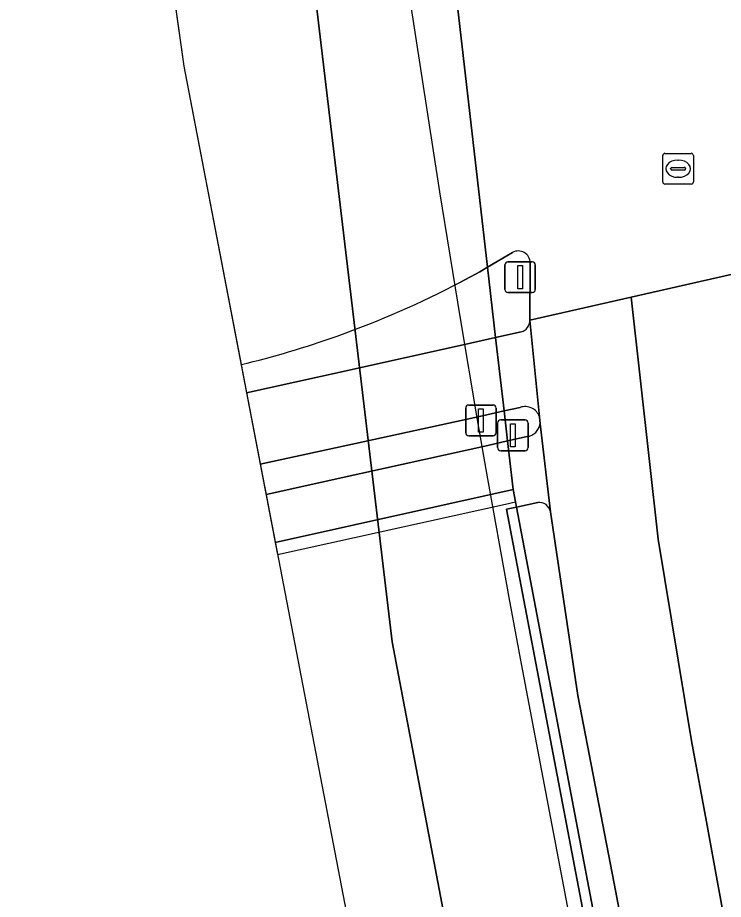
# Model space of a CAD drawing. Extents: x 159262 to 160143, y 383399 to 384319.
# Drawn here: x 159264.85 to 159287.79, y 383944.43 to 383973.09 of the extents above; entities that cross this region are included whole.
import ezdxf

# ---------------------------------------------------------------- set-up
doc = ezdxf.new("R2010")
doc.units = 0
for name, color, linetype in [('IMGEO_Berm_open', 7, 'Continuous'), ('IMGEO_Dek', 7, 'Continuous'), ('IMGEO_Drukknoppaal', 7, 'Continuous'), ('IMGEO_Fietspad_gesloten', 7, 'Continuous'), ('IMGEO_Lichtmast', 7, 'Continuous'), ('IMGEO_Lijnafwatering', 7, 'Continuous'), ('IMGEO_Muur', 7, 'Continuous'), ('IMGEO_Rijbaan_regionaal_gesloten', 7, 'Continuous'), ('IMGEO_Rioolput', 7, 'Continuous'), ('IMGEO_Verkeerseiland_open', 7, 'Continuous'), ('IMGEO_Verkeersregelinstallatiepaal', 7, 'Continuous'), ('IMGEO_Voetpad_open', 7, 'Continuous')]:
    doc.layers.add(name, color=color, linetype=linetype)

msp = doc.modelspace()

# ---------------------------------------------------------------- linework, layer by layer
at = {"layer": 'IMGEO_Berm_open'}
for points in [[(159281.754, 383957.326), (159281.061, 383957.173), (159314.487, 383781.303), (159314.238, 383781.271), (159314.691, 383777.713)], [(159290.389, 383912.552), (159284.239, 383944.948), (159283.058, 383951.058), (159282.172, 383957.025)]]:
    msp.add_lwpolyline(points, dxfattribs=at)
msp.add_arc((159281.809, 383956.962), 0.368, 9.8709, 98.6141, dxfattribs=at)
at = {"layer": 'IMGEO_Dek'}
for points in [[(159273.299, 383955.634), (159280.709, 383957.278), (159281.028, 383957.348), (159280.954, 383957.749), (159280.773, 383959.33), (159280.661, 383960.306), (159280.387, 383962.692), (159280.125, 383964.98), (159278.545, 383978.753), (159278.462, 383979.478), (159278.393, 383980.079)], [(159269.817, 383974.603), (159270.249, 383971.517), (159273.299, 383955.634)]]:
    msp.add_lwpolyline(points, dxfattribs=at)
at = {"layer": 'IMGEO_Drukknoppaal'}
for p, q in [((159279.412, 383959.596), (159279.412, 383960.396)), ((159279.412, 383960.396), (159279.412, 383959.596)), ((159279.512, 383960.496), (159280.302, 383960.496)), ((159280.302, 383960.496), (159279.512, 383960.496)), ((159280.402, 383960.396), (159280.402, 383959.596)), ((159280.402, 383959.596), (159280.402, 383960.396)), ((159280.302, 383959.496), (159279.512, 383959.496)), ((159279.512, 383959.496), (159280.302, 383959.496))]:
    msp.add_line(p, q, dxfattribs=at)
msp.add_lwpolyline([(159279.832, 383960.371), (159279.982, 383960.371), (159279.982, 383959.621), (159279.832, 383959.621), (159279.832, 383960.371)], dxfattribs=at)
for centre, start, end in [((159279.512, 383960.396), 90, 180), ((159279.512, 383960.396), 90, 180), ((159280.302, 383960.396), 0, 90), ((159280.302, 383960.396), 360, 90), ((159279.512, 383959.596), 180, 270), ((159279.512, 383959.596), 180, 270), ((159280.302, 383959.596), 270, 0), ((159280.302, 383959.596), 270, 0)]:
    msp.add_arc(centre, 0.1, start, end, dxfattribs=at)
at = {"layer": 'IMGEO_Fietspad_gesloten'}
for points in [[(159281.808, 383960.119), (159281.501, 383963.253)], [(159281.215, 383962.875), (159280.387, 383962.692), (159280.661, 383960.306), (159281.184, 383960.42)]]:
    msp.add_lwpolyline(points, dxfattribs=at)
msp.add_lwpolyline([(159272.288, 383960.895), (159272.735, 383958.57), (159275.832, 383959.248), (159279.958, 383960.152), (159280.661, 383960.306), (159280.387, 383962.692), (159279.573, 383962.511), (159275.429, 383961.592)], close=True, dxfattribs=at)
for centre, radius, start, end in [((159281.115, 383963.248), 0.386, 284.9775, 0.7992), ((159281.346, 383959.958), 0.49, 19.2227, 109.2746)]:
    msp.add_arc(centre, radius, start, end, dxfattribs=at)
at = {"layer": 'IMGEO_Lichtmast'}
for p, q in [((159280.785, 383965.154), (159281.575, 383965.154)), ((159281.575, 383965.154), (159280.785, 383965.154)), ((159280.685, 383964.254), (159280.685, 383965.054)), ((159280.685, 383965.054), (159280.685, 383964.254)), ((159281.675, 383965.054), (159281.675, 383964.254)), ((159281.675, 383964.254), (159281.675, 383965.054)), ((159281.575, 383964.154), (159280.785, 383964.154)), ((159280.785, 383964.154), (159281.575, 383964.154))]:
    msp.add_line(p, q, dxfattribs=at)
msp.add_lwpolyline([(159281.105, 383965.029), (159281.255, 383965.029), (159281.255, 383964.279), (159281.105, 383964.279), (159281.105, 383965.029)], dxfattribs=at)
for centre, start, end in [((159280.785, 383965.054), 90, 180), ((159280.785, 383965.054), 90, 180), ((159281.575, 383965.054), 0, 90), ((159281.575, 383965.054), 360, 90), ((159280.785, 383964.254), 180, 270), ((159280.785, 383964.254), 180, 270), ((159281.575, 383964.254), 270, 0), ((159281.575, 383964.254), 270, 0)]:
    msp.add_arc(centre, 0.1, start, end, dxfattribs=at)
at = {"layer": 'IMGEO_Lijnafwatering'}
for points in [[(159276.755, 383981.12), (159276.949, 383978.154), (159277.576, 383973.818), (159278.56, 383967.425), (159279.233, 383963.307), (159279.791, 383960.016), (159280.071, 383958.4)], [(159280.071, 383958.4), (159280.818, 383954.239), (159281.212, 383952.082), (159283.756, 383938.742)]]:
    msp.add_lwpolyline(points, dxfattribs=at)
at = {"layer": 'IMGEO_Muur'}
for points in [[(159273.222, 383956.031), (159273.299, 383955.634), (159280.709, 383957.278), (159281.028, 383957.348), (159280.954, 383957.749)], [(159281.061, 383957.173), (159280.741, 383957.112), (159314.238, 383781.271), (159314.487, 383781.303)]]:
    msp.add_lwpolyline(points, close=True, dxfattribs=at)
at = {"layer": 'IMGEO_Rijbaan_regionaal_gesloten'}
for points in [[(159280.211, 384172.631), (159274.487, 384158.497), (159272.013, 384150.923), (159269.535, 384141.678), (159267.507, 384132.324), (159266.005, 384119.851), (159265.496, 384109.233), (159267.965, 384029.162), (159271.62, 383998.252), (159277.018, 383952.804), (159311.634, 383770.65), (159326.117, 383701.416), (159334.862, 383664.196), (159338.544, 383665.089), (159336.511, 383673.455), (159336.041, 383675.319), (159332.664, 383689.455), (159329.732, 383702.333), (159329.536, 383702.291), (159316.548, 383763.855), (159316.542, 383763.881), (159316.537, 383763.907), (159316.287, 383765.107), (159315.145, 383771.238)], [(159325.952, 383685.388), (159327.175, 383680.053), (159328.984, 383672.539), (159331.18, 383663.302), (159334.862, 383664.196), (159326.117, 383701.416), (159311.634, 383770.65), (159277.018, 383952.804), (159271.62, 383998.252), (159267.965, 384029.162)], [(159264.847, 384021.099), (159267.066, 383994.282), (159268.943, 383980.854), (159270.249, 383971.517), (159284.14, 383899.169), (159291.986, 383859.551), (159308.738, 383774.973), (159319.638, 383720.194), (159325.952, 383685.388)], [(159314.691, 383777.713), (159314.238, 383781.271), (159280.741, 383957.112), (159281.061, 383957.173), (159281.028, 383957.348), (159280.954, 383957.749), (159280.773, 383959.33), (159280.661, 383960.306), (159280.387, 383962.692), (159280.125, 383964.98), (159278.545, 383978.753), (159278.462, 383979.478), (159278.393, 383980.079), (159278.303, 383980.866), (159278.275, 383981.108), (159278.176, 383981.973), (159277.369, 383989.002), (159277.274, 383989.833), (159277.236, 383990.167), (159275.344, 384006.661)], [(159278.545, 383978.753), (159280.125, 383964.98), (159280.935, 383965.46)], [(159279.249, 383964.494), (159279.872, 383964.83), (159280.125, 383964.98), (159278.545, 383978.753)], [(159269.949, 383973.665), (159270.249, 383971.517), (159272.112, 383961.813)], [(159281.509, 383965.123), (159281.501, 383963.253), (159284.794, 383964.002), (159288.088, 383964.75)], [(159291.671, 383940.817), (159289.579, 383951.86), (159288.565, 383958.015), (159288.419, 383959.069), (159288.417, 383959.19), (159288.223, 383961.497), (159288.219, 383961.653), (159288.088, 383964.75), (159284.794, 383964.002), (159285.67, 383956.14), (159286.758, 383949.576), (159287.259, 383946.83), (159288.715, 383938.85)], [(159300.668, 383875.89), (159298.805, 383885.554), (159297.941, 383890.368), (159296.639, 383898.589), (159295.538, 383903.733), (159294.735, 383907.617), (159293.222, 383915.43), (159291.724, 383923.156), (159290.32, 383930.899), (159288.715, 383938.85), (159287.259, 383946.83), (159286.758, 383949.576), (159285.67, 383956.14), (159284.794, 383964.002), (159281.501, 383963.253), (159281.808, 383960.119), (159281.83, 383959.887), (159282.172, 383957.025), (159283.058, 383951.058), (159284.239, 383944.948), (159290.389, 383912.552), (159303.32, 383844.753)]]:
    msp.add_lwpolyline(points, dxfattribs=at)
for centre, radius, start, end in [((159281.121, 383965.119), 0.388, 0.5986, 118.5663), ((159264.867, 383991.922), 30.97, 289.5534, 297.6709), ((159264.87, 383991.953), 30.998, 283.5108, 289.5282)]:
    msp.add_arc(centre, radius, start, end, dxfattribs=at)
at = {"layer": 'IMGEO_Rioolput'}
for p, q in [((159285.817, 383967.754), (159285.817, 383968.606)), ((159285.892, 383968.68), (159286.744, 383968.68)), ((159286.818, 383968.606), (159286.818, 383967.754)), ((159286.305, 383968.46), (159286.33, 383968.46)), ((159286.076, 383968.174), (159286.076, 383968.186)), ((159286.514, 383968.137), (159286.116, 383968.137)), ((159286.119, 383968.223), (159286.517, 383968.223)), ((159286.56, 383968.186), (159286.56, 383968.174)), ((159286.328, 383967.9), (159286.303, 383967.9)), ((159286.744, 383967.68), (159285.892, 383967.68))]:
    msp.add_line(p, q, dxfattribs=at)
for points in [[(159285.817, 383967.754), (159285.817, 383968.606)], [(159285.892, 383968.68), (159286.744, 383968.68)], [(159286.818, 383968.606), (159286.818, 383967.754)], [(159286.744, 383967.68), (159285.892, 383967.68)]]:
    msp.add_lwpolyline(points, dxfattribs=at)
for centre, radius, start, end in [((159285.894, 383968.604), 0.0765, 91.552, 178.448), ((159285.894, 383968.604), 0.0765, 91.552, 178.448), ((159286.742, 383968.604), 0.0765, 1.552, 88.448), ((159286.742, 383968.604), 0.0765, 1.552, 88.448), ((159286.116, 383968.183), 0.0403, 85.8775, 175.7526), ((159286.113, 383968.173), 0.0366, 178.938, 274.7102), ((159286.517, 383968.18), 0.043, 264.8664, 352.4533), ((159286.521, 383968.185), 0.0386, 1.7309, 96.639), ((159285.894, 383967.756), 0.0765, 181.552, 268.448), ((159285.894, 383967.756), 0.0765, 181.552, 268.448), ((159286.742, 383967.756), 0.0765, 271.552, 358.448), ((159286.742, 383967.756), 0.0765, 271.552, 358.448)]:
    msp.add_arc(centre, radius, start, end, dxfattribs=at)
for centre, major_axis, ratio, start_param, end_param in [((159286.304, 383968.18), (-0.387, 0.002), 0.722429, 4.712389, 7.853982), ((159286.329, 383968.18), (-0.39, 0.002), 0.717154, 1.570796, 4.712389)]:
    msp.add_ellipse(centre, major_axis=major_axis, ratio=ratio, start_param=start_param, end_param=end_param, dxfattribs=at)
at = {"layer": 'IMGEO_Verkeerseiland_open'}
for points in [[(159280.935, 383965.46), (159280.125, 383964.98), (159280.387, 383962.692), (159281.215, 383962.875)], [(159281.501, 383963.253), (159281.509, 383965.123)], [(159272.112, 383961.813), (159272.288, 383960.895), (159275.429, 383961.592), (159279.573, 383962.511), (159280.387, 383962.692), (159280.125, 383964.98), (159279.872, 383964.83), (159279.249, 383964.494)], [(159281.184, 383960.42), (159280.661, 383960.306), (159280.773, 383959.33), (159281.411, 383959.472)], [(159281.83, 383959.887), (159281.808, 383960.119)]]:
    msp.add_lwpolyline(points, dxfattribs=at)
msp.add_lwpolyline([(159272.735, 383958.57), (159272.924, 383957.584), (159276.005, 383958.27), (159280.128, 383959.187), (159280.773, 383959.33), (159280.661, 383960.306), (159279.958, 383960.152), (159275.832, 383959.248)], close=True, dxfattribs=at)
for centre, radius, start, end in [((159281.121, 383965.119), 0.388, 0.5986, 118.5663), ((159264.867, 383991.922), 30.97, 289.5534, 297.6709), ((159281.115, 383963.248), 0.386, 284.9775, 0.7992), ((159264.87, 383991.953), 30.998, 283.5108, 289.5282), ((159281.346, 383959.958), 0.49, 19.2227, 109.2746), ((159281.346, 383959.956), 0.489, 277.6078, 351.8427)]:
    msp.add_arc(centre, radius, start, end, dxfattribs=at)
at = {"layer": 'IMGEO_Verkeersregelinstallatiepaal'}
for p, q in [((159280.552, 383960.013), (159281.342, 383960.013)), ((159281.342, 383960.013), (159280.552, 383960.013)), ((159280.452, 383959.113), (159280.452, 383959.913)), ((159280.452, 383959.913), (159280.452, 383959.113)), ((159281.442, 383959.913), (159281.442, 383959.113)), ((159281.442, 383959.113), (159281.442, 383959.913)), ((159281.342, 383959.013), (159280.552, 383959.013)), ((159280.552, 383959.013), (159281.342, 383959.013))]:
    msp.add_line(p, q, dxfattribs=at)
msp.add_lwpolyline([(159280.872, 383959.888), (159281.022, 383959.888), (159281.022, 383959.138), (159280.872, 383959.138), (159280.872, 383959.888)], dxfattribs=at)
for centre, start, end in [((159280.552, 383959.913), 90, 180), ((159280.552, 383959.913), 90, 180), ((159281.342, 383959.913), 0, 90), ((159281.342, 383959.913), 360, 90), ((159280.552, 383959.113), 180, 270), ((159280.552, 383959.113), 180, 270), ((159281.342, 383959.113), 270, 0), ((159281.342, 383959.113), 270, 0)]:
    msp.add_arc(centre, 0.1, start, end, dxfattribs=at)
at = {"layer": 'IMGEO_Voetpad_open'}
for points in [[(159282.172, 383957.025), (159281.83, 383959.887)], [(159281.411, 383959.472), (159280.773, 383959.33), (159280.954, 383957.749), (159281.028, 383957.348), (159281.061, 383957.173), (159281.754, 383957.326)]]:
    msp.add_lwpolyline(points, dxfattribs=at)
msp.add_lwpolyline([(159273.222, 383956.031), (159280.954, 383957.749), (159280.773, 383959.33), (159280.128, 383959.187), (159276.005, 383958.27), (159272.924, 383957.584)], close=True, dxfattribs=at)
for centre, radius, start, end in [((159281.346, 383959.956), 0.489, 277.6078, 351.8427), ((159281.809, 383956.962), 0.368, 9.8709, 98.6141)]:
    msp.add_arc(centre, radius, start, end, dxfattribs=at)

doc.saveas('drawing.dxf')
